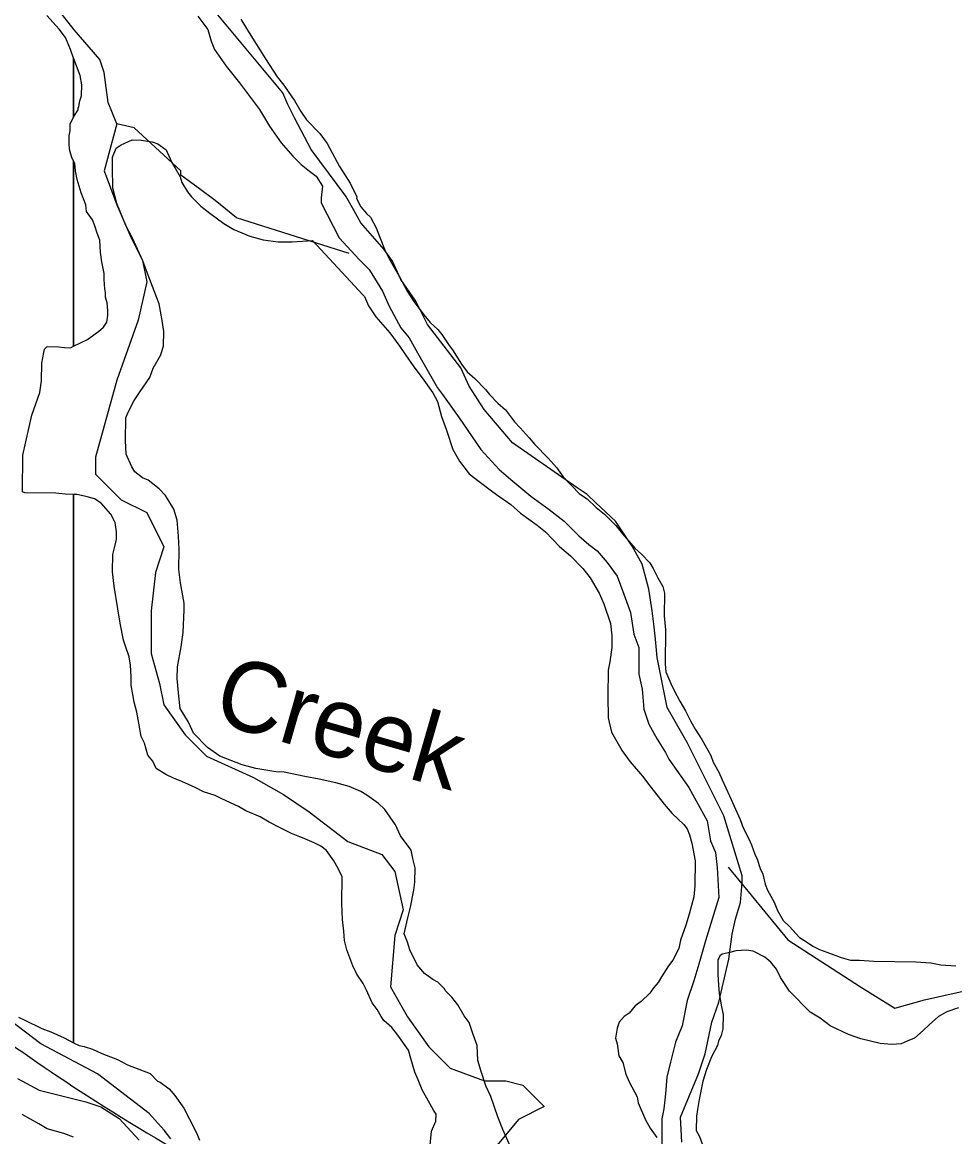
# Model space of a CAD drawing. Extents: x 3245246 to 3283090, y 806824 to 832173.
# Drawn here: x 3273248 to 3274574, y 821663 to 823248 of the extents above; entities that cross this region are included whole.
import ezdxf

# ---------------------------------------------------------------- set-up
doc = ezdxf.new("R2010")
doc.units = 0
for name, color, linetype in [('V-RIVR-IDEN', 7, 'Continuous'), ('V-ROAD-CNTR', 7, 'Continuous'), ('V-SITE-VEGE', 7, 'Continuous'), ('V-TOPO-SHOR', 7, 'Continuous')]:
    doc.layers.add(name, color=color, linetype=linetype)

msp = doc.modelspace()

# ---------------------------------------------------------------- linework, layer by layer
at = {"layer": 'V-ROAD-CNTR'}
msp.add_spline([(3268555, 824466.2), (3268928.1, 824288.4), (3269383.1, 824061.9), (3269668.7, 823890.1), (3270076.6, 823640.1), (3270419.3, 823451), (3270842, 823197.9), (3271162.2, 823029.4), (3271548.3, 822792.5), (3271898.4, 822578.4), (3272236.9, 822400.3), (3272509.8, 822239.3), (3272743.9, 822091.3), (3273013.6, 821941.1), (3273341, 821721.2), (3273731.8, 821490.1), (3274189.2, 821175), (3274593.6, 820901.2), (3274916.7, 820684.3), (3275373.2, 820360), (3275676.6, 820161), (3275802.4, 820045.1), (3275896.2, 819928), (3275965.2, 819818.6), (3276015.1, 819699.5), (3276044.4, 819586.7), (3276100.5, 819413), (3276190.9, 819208.3), (3276292.5, 819051.8), (3276415.5, 818926.3), (3276568.2, 818833.9), (3276716.2, 818768.8), (3276924.8, 818729), (3277119.9, 818725), (3277260.8, 818758.2)], degree=3, dxfattribs=at)
at = {"layer": 'V-SITE-VEGE'}
for p, q in [((3273300.6, 823237.9), (3273283.1, 823257.2)), ((3273559.3, 823252.2), (3273568.6, 823236.5)), ((3273310, 823225.9), (3273300.6, 823237.9)), ((3273568.6, 823236.5), (3273594.3, 823195.7)), ((3273316.9, 823209.1), (3273310, 823225.9)), ((3273321.2, 823196.9), (3273316.9, 823209.1)), ((3273321.2, 823112.9), (3273321.2, 823196.9)), ((3273594.3, 823195.7), (3273610.6, 823170.4)), ((3273610.6, 823170.4), (3273620, 823158.4)), ((3273620, 823158.4), (3273631.7, 823141.6)), ((3273631.7, 823141.6), (3273635.2, 823136.7)), ((3273635.2, 823136.7), (3273644.5, 823121.1)), ((3273644.5, 823121.1), (3273652.6, 823109.1)), ((3273316.6, 823103.1), (3273321.2, 823112.9)), ((3273652.6, 823109.1), (3273671.4, 823089.8)), ((3273315.2, 823086.4), (3273316.5, 823093.5)), ((3273316.5, 823093.5), (3273316.6, 823103.1)), ((3273671.4, 823089.8), (3273681.9, 823075.3)), ((3273315, 823073.3), (3273315.2, 823086.4)), ((3273316.1, 823065), (3273315, 823073.3)), ((3273681.9, 823075.3), (3273699.4, 823042.9)), ((3273319.5, 823054.2), (3273316.1, 823065)), ((3273321.2, 823050.8), (3273319.5, 823054.2)), ((3273321.2, 822787), (3273321.2, 823050.8)), ((3273699.4, 823042.9), (3273714.5, 823018.9)), ((3273714.5, 823018.9), (3273723.8, 822999.7)), ((3273723.8, 822999.7), (3273723.7, 822997.3)), ((3273723.7, 822997.3), (3273729.5, 822985.3)), ((3273729.5, 822985.3), (3273737.7, 822975.7)), ((3273737.7, 822975.7), (3273743.6, 822970.8)), ((3273743.6, 822970.8), (3273751.7, 822955.3)), ((3273751.7, 822955.3), (3273756.3, 822943.3)), ((3273756.3, 822943.3), (3273764.4, 822922.9)), ((3273764.4, 822922.9), (3273769, 822913.3)), ((3273769, 822913.3), (3273777.2, 822898.9)), ((3273777.2, 822898.9), (3273784.1, 822886.9)), ((3273784.1, 822886.9), (3273795.8, 822865.3)), ((3273795.8, 822865.3), (3273803.9, 822852.1)), ((3273803.9, 822852.1), (3273819.1, 822831.6)), ((3273819.1, 822831.6), (3273828.5, 822820.8)), ((3273828.5, 822820.8), (3273839.1, 822811.1)), ((3273839.1, 822811.1), (3273844.9, 822803.9)), ((3273844.9, 822803.9), (3273855.4, 822788.2)), ((3273855.4, 822788.2), (3273860.1, 822782.2)), ((3273276.2, 822763), (3273278.8, 822778.4)), ((3273278.8, 822778.4), (3273280, 822783.1)), ((3273280, 822783.1), (3273283.6, 822786.7)), ((3273283.6, 822786.7), (3273300.3, 822786.4)), ((3273300.3, 822786.4), (3273308.6, 822785.1)), ((3273308.6, 822785.1), (3273317, 822785)), ((3273317, 822785), (3273321.2, 822787)), ((3273860.1, 822782.2), (3273872.9, 822761.8)), ((3273275.8, 822737.9), (3273276.2, 822763)), ((3273872.9, 822761.8), (3273881.1, 822750.9)), ((3273881.1, 822750.9), (3273891.7, 822741.3)), ((3273891.7, 822741.3), (3273907, 822725.6)), ((3273273.2, 822721.3), (3273275.8, 822737.9)), ((3273907, 822725.6), (3273912.8, 822718.3)), ((3273262, 822689.3), (3273273.2, 822721.3)), ((3273912.8, 822718.3), (3273924.6, 822706.3)), ((3273924.6, 822706.3), (3273935.2, 822696.6)), ((3273935.2, 822696.6), (3273948, 822679.7)), ((3273249.3, 822632.3), (3273262, 822689.3)), ((3273948, 822679.7), (3273956.2, 822671.3)), ((3273956.2, 822671.3), (3273969.1, 822656.8)), ((3273969.1, 822656.8), (3273977.3, 822647.2)), ((3273977.3, 822647.2), (3273996.1, 822627.8)), ((3273248.6, 822579.9), (3273249.3, 822632.3)), ((3273996.1, 822627.8), (3274007.9, 822614.6)), ((3274007.9, 822614.6), (3274017.2, 822601.3)), ((3274017.2, 822601.3), (3274040.7, 822577.2)), ((3273252.1, 822578.7), (3273248.6, 822579.9)), ((3273296.2, 822578), (3273252.1, 822578.7)), ((3273309.3, 822576.7), (3273296.2, 822578)), ((3273321.2, 822576.5), (3273309.3, 822576.7)), ((3273321.2, 821796.8), (3273321.2, 822576.5)), ((3274040.7, 822577.2), (3274051.3, 822569.9)), ((3274051.3, 822569.9), (3274064.2, 822557.8)), ((3274064.2, 822557.8), (3274076, 822548.1)), ((3274076, 822548.1), (3274092.5, 822532.4)), ((3274092.5, 822532.4), (3274101.8, 822520.3)), ((3274101.8, 822520.3), (3274119.4, 822499.8)), ((3274119.4, 822499.8), (3274128.8, 822491.4)), ((3274128.8, 822491.4), (3274140.6, 822479.3)), ((3274140.6, 822479.3), (3274145.2, 822470.9)), ((3274145.2, 822470.9), (3274152.2, 822457.7)), ((3274152.2, 822457.7), (3274159.2, 822445.7)), ((3274159.2, 822445.7), (3274161.4, 822436.1)), ((3274161.4, 822436.1), (3274161, 822404)), ((3274161, 822404), (3274163.1, 822383.7)), ((3274163.1, 822383.7), (3274162.4, 822334.9)), ((3274162.4, 822334.9), (3274163.4, 822324.1)), ((3274163.4, 822324.1), (3274170.3, 822307.4)), ((3274170.3, 822307.4), (3274175, 822297.8)), ((3274175, 822297.8), (3274183.1, 822282.2)), ((3274183.1, 822282.2), (3274191.3, 822268.9)), ((3274191.3, 822268.9), (3274198.2, 822254.6)), ((3274198.2, 822254.6), (3274205.2, 822242.5)), ((3274205.2, 822242.5), (3274214.5, 822228.1)), ((3274214.5, 822228.1), (3274227.3, 822205.3)), ((3274227.3, 822205.3), (3274230.7, 822195.7)), ((3274230.7, 822195.7), (3274238.9, 822181.3)), ((3274238.9, 822181.3), (3274243.5, 822170.5)), ((3274243.5, 822170.5), (3274253.9, 822147.8)), ((3274253.9, 822147.8), (3274268.9, 822114.2)), ((3274268.9, 822114.2), (3274273.5, 822102.2)), ((3274273.5, 822102.2), (3274281.6, 822086.6)), ((3274281.6, 822086.6), (3274285.1, 822078.2)), ((3274285.1, 822078.2), (3274289.7, 822065.1)), ((3274289.7, 822065.1), (3274293.1, 822057.9)), ((3274293.1, 822057.9), (3274297.7, 822044.7)), ((3274297.7, 822044.7), (3274301.2, 822036.3)), ((3274301.2, 822036.3), (3274304.5, 822022)), ((3274304.5, 822022), (3274308, 822013.6)), ((3274308, 822013.6), (3274317.3, 821996.8)), ((3274317.3, 821996.8), (3274321.9, 821984.8)), ((3274321.9, 821984.8), (3274330, 821970.4)), ((3274330, 821970.4), (3274339.4, 821961.9)), ((3274339.4, 821961.9), (3274353.5, 821946.2)), ((3274353.5, 821946.2), (3274361.8, 821941.4)), ((3274361.8, 821941.4), (3274372.4, 821934.1)), ((3274372.4, 821934.1), (3274381.9, 821929.2)), ((3274238.8, 821916.9), (3274237.5, 821914.5)), ((3274240, 821920.4), (3274238.8, 821916.9)), ((3274243.6, 821922.8), (3274240, 821920.4)), ((3274254.4, 821925), (3274243.6, 821922.8)), ((3274262.7, 821927.3), (3274254.4, 821925)), ((3274278.2, 821928.2), (3274262.7, 821927.3)), ((3274287.7, 821926.9), (3274278.2, 821928.2)), ((3274304.3, 821918.3), (3274287.7, 821926.9)), ((3274312.5, 821911.1), (3274304.3, 821918.3)), ((3274381.9, 821929.2), (3274392.5, 821925.5)), ((3274392.5, 821925.5), (3274412.7, 821918)), ((3274412.7, 821918), (3274425.7, 821914.3)), ((3274237.5, 821914.5), (3274237.2, 821894.3)), ((3274320.7, 821901.4), (3274312.5, 821911.1)), ((3274326.5, 821889.4), (3274320.7, 821901.4)), ((3274425.7, 821914.3), (3274438.8, 821914.1)), ((3274438.8, 821914.1), (3274459.1, 821912.6)), ((3274459.1, 821912.6), (3274518.6, 821911.8)), ((3274518.6, 821911.8), (3274540, 821910.3)), ((3274540, 821910.3), (3274554.3, 821907.7)), ((3274554.3, 821907.7), (3274575.7, 821906.2)), ((3274237.2, 821894.3), (3274238.2, 821878.8)), ((3274339.4, 821870.2), (3274326.5, 821889.4)), ((3274238.2, 821878.8), (3274239.2, 821866.8)), ((3274368.7, 821840), (3274339.4, 821870.2)), ((3274239.2, 821866.8), (3274242.6, 821847.7)), ((3274242.6, 821847.7), (3274244.8, 821837)), ((3274244.8, 821837), (3274244.5, 821816.7)), ((3274382.9, 821831.5), (3274368.7, 821840)), ((3274562.9, 821840.9), (3274550.9, 821833.9)), ((3274579.6, 821846.6), (3274562.9, 821840.9)), ((3273242.9, 821833.1), (3273251.2, 821829.4)), ((3273251.2, 821829.4), (3273276.1, 821817.1)), ((3274397, 821820.6), (3274382.9, 821831.5)), ((3274537.6, 821822.2), (3274529.2, 821814)), ((3274550.9, 821833.9), (3274537.6, 821822.2)), ((3273276.1, 821817.1), (3273289.1, 821812.2)), ((3273289.1, 821812.2), (3273308, 821803.6)), ((3274242, 821807.2), (3274238.3, 821799)), ((3274244.5, 821816.7), (3274242, 821807.2)), ((3274423.1, 821808.3), (3274397, 821820.6)), ((3274440.8, 821802.1), (3274423.1, 821808.3)), ((3274529.2, 821814), (3274517.1, 821803.4)), ((3273308, 821803.6), (3273321.2, 821796.8)), ((3274237, 821793), (3274228.5, 821776.5)), ((3274238.3, 821799), (3274237, 821793)), ((3274468.2, 821795.7), (3274440.8, 821802.1)), ((3274484.8, 821794.3), (3274468.2, 821795.7)), ((3274497.9, 821795.3), (3274484.8, 821794.3)), ((3274506.3, 821798.8), (3274497.9, 821795.3)), ((3274517.1, 821803.4), (3274506.3, 821798.8)), ((3274228.5, 821776.5), (3274221.1, 821758.7)), ((3274221.1, 821758.7), (3274216.1, 821742.1)), ((3274216.1, 821742.1), (3274210.9, 821716)), ((3274210.9, 821716), (3274208.4, 821701.7)), ((3273271.8, 821681.4), (3273248.2, 821694.8)), ((3274208.4, 821701.7), (3274207, 821692.2)), ((3273283.6, 821674.1), (3273271.8, 821681.4)), ((3274207, 821692.2), (3274206.7, 821671.9)), ((3273307.3, 821667.8), (3273283.6, 821674.1)), ((3273321.2, 821662.7), (3273307.3, 821667.8)), ((3274206.7, 821671.9), (3274211.4, 821663.5)), ((3274211.4, 821663.5), (3274217.1, 821648))]:
    msp.add_line(p, q, dxfattribs=at)
for points in [[(3273321.2, 823196.9), (3273321.2, 823112.9), (3273321.6, 823113.7), (3273327.6, 823123.2), (3273327.7, 823125.5), (3273328.9, 823127.9), (3273330.2, 823136.2), (3273332.7, 823143.3), (3273332.9, 823158.8), (3273330.7, 823172), (3273321.5, 823195.9)], [(3273321.2, 823050.8), (3273321.2, 822787), (3273341, 822796.6), (3273351.8, 822804.8), (3273356.6, 822808.3), (3273363.8, 822814.1), (3273368.7, 822821.2), (3273370, 822830.7), (3273370.1, 822837.9), (3273369.1, 822848.6), (3273366.8, 822857), (3273366.9, 822862.9), (3273365.8, 822868.9), (3273364.8, 822882), (3273364.9, 822890.4), (3273361.6, 822907.1), (3273359.4, 822920.2), (3273358.4, 822938.1), (3273355, 822947.7), (3273351.5, 822958.5), (3273348.1, 822966.8), (3273339.9, 822978.9), (3273338.9, 822988.4), (3273331.9, 823005.2), (3273330.8, 823010), (3273326.3, 823024.3), (3273324, 823036.3), (3273323, 823047)]]:
    msp.add_lwpolyline(points, close=True, dxfattribs=at)
for points in [[(3273944.3, 821644.6), (3273931.6, 821673.4), (3273924.7, 821691.4), (3273914.4, 821720.1), (3273907.5, 821735.7), (3273900.6, 821756), (3273896, 821771.6), (3273895.2, 821793), (3273889.4, 821808.6), (3273883.7, 821825.3), (3273876.7, 821835), (3273867.4, 821850.6), (3273859.2, 821861.4), (3273849.8, 821871.1), (3273848.6, 821873.5), (3273839.2, 821883.1), (3273832.1, 821886.8), (3273820.3, 821895.3), (3273809.8, 821907.4), (3273799.4, 821929), (3273795.9, 821939.7), (3273791.4, 821951.7), (3273796.4, 821974.3), (3273800.2, 821989.7), (3273805.3, 822013.5), (3273806.7, 822025.3), (3273807, 822045.6), (3273803.6, 822058.7), (3273801.3, 822070.7), (3273786.1, 822091.1), (3273779.2, 822106.7), (3273764, 822128.4), (3273754.6, 822136.9), (3273738.1, 822149), (3273729.8, 822153.9), (3273713.3, 822161.3), (3273694.3, 822166.3), (3273670.5, 822171.4), (3273650.3, 822175.2), (3273620.6, 822181.6), (3273608.7, 822181.8), (3273580.2, 822186.9), (3273561.2, 822192), (3273529.2, 822204.3), (3273511.5, 822216.5), (3273491.6, 822237), (3273484.6, 822252.6), (3273473, 822271.8), (3273470.9, 822289.7), (3273468.8, 822314.8), (3273469.1, 822331.4), (3273474.2, 822359.9), (3273476.9, 822380.2), (3273478.5, 822412.3), (3273478.7, 822421.8), (3273473.1, 822450.5), (3273471, 822469.6), (3273471.4, 822498.2), (3273470.5, 822517.2), (3273468.4, 822539.9), (3273463.9, 822555.4), (3273452.2, 822574.7), (3273442.8, 822584.3), (3273427.5, 822596.5), (3273419.2, 822600.1), (3273408.6, 822608.6), (3273403.9, 822615.8), (3273395.9, 822633.8), (3273394.9, 822652.9), (3273395.4, 822685.1), (3273399.1, 822693.3), (3273407.6, 822709.9), (3273416.2, 822722.9), (3273429.5, 822742.9), (3273434.5, 822756), (3273445.5, 822774.9), (3273449.2, 822787.9), (3273449.5, 822808.2), (3273447.3, 822823.7), (3273442.9, 822847.6), (3273439.5, 822856), (3273423.4, 822897.9), (3273419.9, 822908.7), (3273404.9, 822941), (3273395.6, 822959), (3273383, 822990.2), (3273377.3, 823011.7), (3273376.5, 823041.5), (3273376.7, 823055.8), (3273381.7, 823068.8), (3273388.9, 823073.5), (3273404.5, 823080.4), (3273417.6, 823080.2), (3273433, 823077.6), (3273441.3, 823075.1), (3273453.1, 823066.6), (3273454.3, 823063), (3273461.2, 823048.6), (3273465.9, 823040.2)], [(3273465.9, 823040.2), (3273472.8, 823028.2), (3273475.1, 823019.9), (3273483.2, 823006.6), (3273489.1, 822999.4), (3273502, 822986.1), (3273515, 822976.4), (3273535, 822961.8), (3273549.2, 822953.3), (3273571.7, 822943.5), (3273590.7, 822938.4), (3273612.1, 822935.8), (3273632.3, 822935.5), (3273661, 822937.5), (3273732.6, 822860.2)], [(3273732.6, 822860.2), (3273734.9, 822857.8), (3273740.7, 822844.6), (3273751.2, 822829), (3273771.1, 822806.1), (3273785.1, 822786.8), (3273793.3, 822774.8), (3273805, 822758), (3273816.7, 822742.3), (3273831.9, 822720.7), (3273838.8, 822708.6), (3273844.5, 822687.1), (3273851.4, 822668), (3273860.5, 822640.4), (3273869.8, 822623.6), (3273883.9, 822605.6), (3273898, 822594.7), (3273915.7, 822581.3), (3273922.8, 822576.4), (3273942.8, 822561.9), (3273956.9, 822549.8), (3273980.5, 822532.8), (3273992.3, 822523.1), (3274012.3, 822502.5), (3274027.6, 822489.2), (3274045.2, 822471.1), (3274055.7, 822457.9), (3274068.5, 822436.2), (3274075.4, 822420.6), (3274084.6, 822393.1), (3274086.7, 822375.2), (3274086.5, 822358.6), (3274083.8, 822338.3), (3274081.3, 822326.5), (3274080.8, 822289.5), (3274081.5, 822258.6), (3274086, 822238.2), (3274101.1, 822211.8), (3274112.8, 822196.2), (3274130.4, 822175.7), (3274142.1, 822160), (3274160.8, 822136), (3274172.5, 822122.7), (3274189, 822107), (3274193.7, 822100.9), (3274197.1, 822092.6), (3274200.5, 822080.6), (3274205, 822055.5), (3274204.5, 822019.8), (3274203, 822004.3), (3274196.7, 821979.4), (3274191.8, 821964), (3274184.3, 821942.7), (3274181.8, 821930.8), (3274173.2, 821914.2), (3274167.1, 821906), (3274157.4, 821890.6), (3274152.5, 821882.3), (3274146.5, 821875.3), (3274140.4, 821867), (3274128.3, 821855.3), (3274119.9, 821849.4), (3274111.4, 821838.8), (3274104.2, 821834.2), (3274096.9, 821825.9), (3274094.4, 821817.6), (3274091.8, 821803.4), (3274094.1, 821795), (3274096.3, 821778.3), (3274102.1, 821768.7), (3274106.6, 821752), (3274111.2, 821741.2), (3274122.8, 821719.6), (3274123.9, 821711.2), (3274134.3, 821687.2), (3274141.3, 821675.2), (3274150.6, 821662)], [(3273387.7, 822393.3), (3273384.4, 822413.6), (3273378.9, 822445.9), (3273376.8, 822466.1), (3273377.2, 822491.1), (3273379.7, 822500.6), (3273382.3, 822512.5), (3273382.4, 822523.2), (3273380.2, 822536.4), (3273374.4, 822548.4), (3273360.3, 822564), (3273350.9, 822570.1), (3273342.6, 822572.6), (3273336.7, 822573.9), (3273326, 822576.4), (3273321.2, 822576.5), (3273321.2, 821796.8)], [(3273827.6, 821646.3), (3273830.3, 821671.2), (3273836.5, 821685.4), (3273836.6, 821695), (3273833.1, 821701), (3273828.5, 821709.4), (3273816.8, 821729.8), (3273811.1, 821744.2), (3273806.5, 821754.9), (3273800.8, 821774.1), (3273797.4, 821786), (3273782.2, 821807.7), (3273774, 821818.5), (3273762.2, 821828.2), (3273758.7, 821834.2), (3273752.9, 821843.8), (3273745.9, 821853.5), (3273737.8, 821871.5), (3273733.2, 821881), (3273723.8, 821894.3), (3273718.1, 821906.3), (3273710, 821929), (3273706.6, 821942.2), (3273705.6, 821955.3), (3273703.5, 821972), (3273702.6, 821994.6), (3273703.1, 822032.7), (3273697.4, 822044.7), (3273691.5, 822055.5), (3273681, 822070), (3273672.8, 822076.1), (3273663.3, 822081), (3273646.7, 822088.3), (3273643.2, 822089.6), (3273631.3, 822094.5), (3273616, 822101.9), (3273599.4, 822110.4), (3273586.4, 822117.8), (3273566.3, 822126.4), (3273555.6, 822132.5), (3273532, 822143.5), (3273522.5, 822148.4), (3273505.9, 822153.4), (3273494.1, 822159.6), (3273475.1, 822168.2), (3273463.3, 822173.1), (3273452.6, 822178), (3273438.5, 822186.5), (3273433.8, 822197.3), (3273426.8, 822205.8), (3273422.3, 822222.5), (3273417.6, 822232.1), (3273414.3, 822251.2), (3273411, 822266.7), (3273407.6, 822281.1), (3273405.4, 822291.8), (3273403.2, 822305), (3273403.3, 822316.9), (3273402.4, 822333.6), (3273400.2, 822345.5), (3273394.5, 822362.2), (3273392.2, 822369.4), (3273387.7, 822393.3)], [(3273321.2, 821796.8), (3273329.3, 821792.6), (3273336.5, 821791.3), (3273348.3, 821787.5), (3273361.3, 821781.4), (3273383.8, 821772.8), (3273398, 821765.4), (3273430, 821753.1), (3273440.6, 821742.2), (3273444.2, 821740.9), (3273457.1, 821731.2), (3273465.3, 821721.6), (3273478.2, 821703.5), (3273486.3, 821687.9), (3273496.7, 821667.5), (3273500.2, 821658)]]:
    msp.add_lwpolyline(points, dxfattribs=at)
at = {"layer": 'V-TOPO-SHOR'}
for points in [[(3273713.3, 822918.8), (3273553, 822969.9), (3273522.6, 822994.2), (3273498.3, 823012.4), (3273474, 823030.6), (3273474, 823036.7), (3273407.2, 823097.5), (3273382.9, 823103.5), (3273370.7, 823133.9), (3273364.6, 823176.5), (3273358.6, 823194.7), (3273322.1, 823237.2), (3273297.8, 823267.6), (3273279.6, 823298), (3273249.2, 823334.5), (3273212.7, 823364.8), (3273200.6, 823389.1), (3273188.4, 823413.5), (3273176.3, 823449.9), (3273170.2, 823456), (3273145.9, 823474.2), (3272868.1, 823328.8)], [(3274186.3, 821655.3), (3274184, 821690.8), (3274210, 821752.4), (3274219.5, 821780.8), (3274229, 821825.8), (3274238.5, 821854.2), (3274252.7, 821915.7), (3274257.5, 821951.2), (3274262.2, 821972.6), (3274269.3, 821996.2), (3274271.7, 822024.6), (3274271.7, 822034.1), (3274245.7, 822119.4), (3274193.7, 822223.6), (3274165.3, 822273.3), (3274151.1, 822344.4), (3274148.7, 822370.4), (3274146.4, 822391.7), (3274144, 822410.7), (3274139.3, 822441.5), (3274129.8, 822477), (3274115.7, 822503), (3274092, 822538.6), (3274063.6, 822564.6), (3274051.7, 822576.5), (3274037.5, 822585.9), (3273945.2, 822649.9), (3273905, 822697.3), (3273883.7, 822730.5), (3273871.9, 822756.5), (3273824.5, 822818.1), (3273808, 822851.3), (3273786.7, 822882.1), (3273774.8, 822908.1), (3273763, 822924.7), (3273729.9, 822962.6), (3273718, 822983.9), (3273708.6, 823000.5), (3273658.9, 823066.8), (3273635.2, 823111.8), (3273625.8, 823130.8), (3273618.7, 823147.3), (3273618.7, 823147.3), (3273502.7, 823287.1)], [(3273497.9, 823256.3), (3273512.1, 823237.4), (3273516.9, 823220.8), (3273521.6, 823208.9), (3273538.2, 823185.3), (3273557.1, 823161.6), (3273571.3, 823142.6), (3273585.5, 823123.7), (3273599.7, 823100), (3273616.3, 823076.3), (3273632.8, 823057.3), (3273644.7, 823045.5), (3273656.5, 823036), (3273666, 823028.9), (3273675.4, 823014.7), (3273673.1, 822998.1), (3273673.1, 822991), (3273699.1, 822941.3), (3273727.5, 822910.5), (3273741.7, 822896.3), (3273760.6, 822865.5), (3273770.1, 822844.2), (3273786.6, 822813.4), (3273798.5, 822799.2), (3273810.3, 822777.9), (3273819.8, 822761.3), (3273838.7, 822728.1), (3273845.8, 822718.6), (3273869.5, 822685.5), (3273900.2, 822640.5), (3273926.3, 822612), (3273942.8, 822597.8), (3273971.2, 822574.1), (3273997.3, 822555.2), (3274018.6, 822538.6), (3274030.4, 822526.8), (3274039.9, 822517.3), (3274054.1, 822505.4), (3274065.9, 822496), (3274080.1, 822479.4), (3274094.3, 822460.4), (3274103.8, 822434.4), (3274113.2, 822408.3), (3274118, 822377.5), (3274125.1, 822358.6), (3274125.1, 822342), (3274125, 822320.7), (3274129.8, 822299.4), (3274132.1, 822271), (3274139.2, 822249.7), (3274151.1, 822228.3), (3274162.9, 822209.4), (3274167.6, 822199.9), (3274196, 822159.6), (3274222, 822112.3), (3274226.8, 822083.9), (3274233.9, 822067.3), (3274236.2, 822046), (3274238.6, 822003.3), (3274219.6, 821941.8), (3274210.1, 821908.6), (3274203, 821885), (3274193.5, 821856.6), (3274186.4, 821821), (3274176.9, 821797.4), (3274169.8, 821768.9), (3274165, 821747.6), (3274162.7, 821724), (3274160.3, 821702.6), (3274157.9, 821688.4), (3274157.9, 821648.2)], [(3273382.9, 823103.5), (3273364.6, 823036.7), (3273382.9, 822988.1), (3273401.1, 822945.6), (3273419.3, 822909.1), (3273425.4, 822878.7), (3273413.3, 822824), (3273382.9, 822739), (3273352.5, 822629.6), (3273352.5, 822605.3), (3273389, 822568.8), (3273425.4, 822550.6), (3273449.7, 822502), (3273437.6, 822465.5), (3273431.5, 822410.8), (3273431.5, 822350.1), (3273443.6, 822307.5), (3273449.7, 822277.1), (3273480.1, 822234.6), (3273510.5, 822204.2), (3273577.3, 822173.8), (3273619.9, 822149.5), (3273656.3, 822125.2), (3273711, 822082.7), (3273759.6, 822064.5), (3273777.9, 822040.2), (3273790, 821985.5), (3273777.9, 821949), (3273771.8, 821876.1), (3273796.1, 821833.6), (3273826.5, 821791), (3273856.8, 821760.6), (3273905.5, 821742.4), (3273935.8, 821742.4), (3273960.1, 821736.3), (3273990.5, 821705.9), (3273954.1, 821687.7), (3273923.7, 821651.3)], [(3274251.8, 822046.2), (3274336.9, 821942.9), (3274440.2, 821876.1), (3274488.8, 821845.7), (3274531.3, 821857.9), (3274586, 821870)], [(3273459.4, 821660.3), (3273449.9, 821672.2), (3273428.6, 821695.9), (3273355.2, 821752.7), (3273274.7, 821795.4), (3273199, 821852.3)], [(3273241.5, 821745.7), (3273272.3, 821729.1), (3273310.2, 821719.6), (3273338.6, 821712.5), (3273359.9, 821705.4), (3273386, 821688.8), (3273414.4, 821658)]]:
    msp.add_lwpolyline(points, dxfattribs=at)

# ---------------------------------------------------------------- texts
at = {"layer": 'V-RIVR-IDEN'}
msp.add_text('Creek', height=100, rotation=343.9114, dxfattribs=at).set_placement((3273516, 822253.8))

doc.saveas('drawing.dxf')
